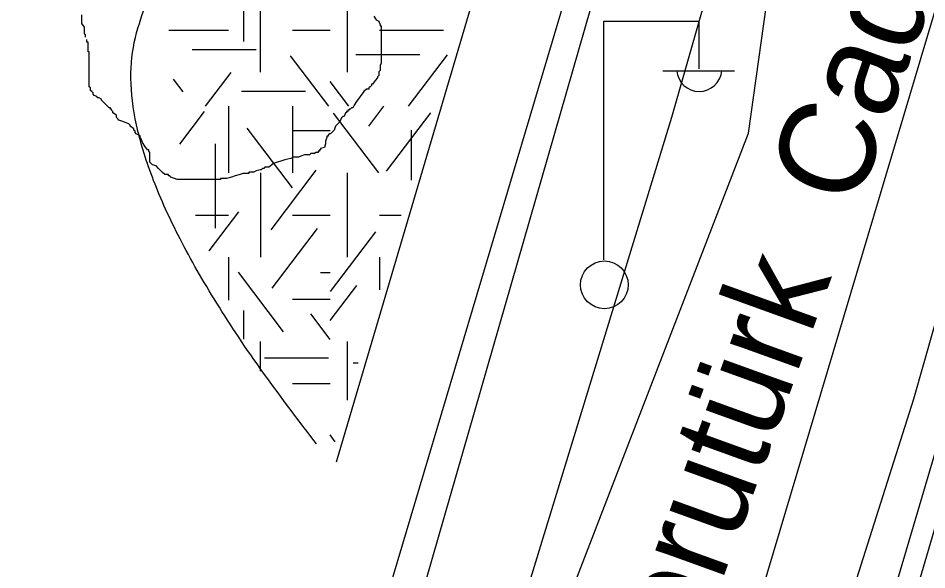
# Model space of a CAD drawing. Extents: x 419101 to 420177, y 4451541 to 4452254.
# Drawn here: x 419830.82 to 419849.87, y 4451618.86 to 4451630.43 of the extents above; entities that cross this region are included whole.
import ezdxf

# ---------------------------------------------------------------- set-up
doc = ezdxf.new("R2010")
doc.units = 0
for name, color, linetype in [('2_KADASTRO', 7, 'Continuous'), ('3_HALİHAZIR', 7, 'Continuous'), ('Level 28', 7, 'Continuous'), ('Level 3', 7, 'Continuous'), ('Level 41', 7, 'Continuous'), ('Level 62', 7, 'Continuous')]:
    doc.layers.add(name, color=color, linetype=linetype)

msp = doc.modelspace()

# ---------------------------------------------------------------- linework, layer by layer
at = {"layer": '2_KADASTRO'}
msp.add_lwpolyline([(419820.264, 4451544.16), (419824.813, 4451554.446), (419833.565, 4451576.576), (419844.774, 4451607.102), (419842.324, 4451608.225), (419840.963, 4451614.622), (419846.138, 4451628.013), (419847.053, 4451634.549), (419851.843, 4451647.558), (419857.463, 4451659.852), (419863.066, 4451672.719), (419864.62, 4451681.733)], dxfattribs=at)
at = {"layer": '3_HALİHAZIR'}
for p, q in [((419843.101, 4451625.361), (419843.101, 4451630.361)), ((419843.101, 4451630.361), (419845.101, 4451630.361)), ((419845.101, 4451629.361), (419845.101, 4451630.361)), ((419844.341, 4451629.321), (419845.841, 4451629.321))]:
    msp.add_line(p, q, dxfattribs=at)
for points in [[(419851.782, 4451653.411), (419848.75, 4451643.139), (419844.52, 4451628.342), (419840.24, 4451614.361), (419839.911, 4451613.487), (419839.783, 4451613.337), (419839.571, 4451613.215), (419833.428, 4451612.055), (419832.344, 4451611.962), (419831.936, 4451611.989), (419831.487, 4451612.136), (419831.252, 4451612.24), (419830.867, 4451612.468), (419820.685, 4451621.565), (419809.068, 4451631.913), (419797.161, 4451642.528), (419785.929, 4451652.569), (419784.223, 4451654.124)], [(419849.638, 4451653.326), (419843.337, 4451632.432), (419838.343, 4451615.072), (419832.198, 4451614.027), (419828.746, 4451617.008), (419812.136, 4451631.897), (419793.705, 4451648.418), (419789.63, 4451652.025), (419787.322, 4451654.092)], [(419858.657, 4451653.339), (419856.858, 4451647.217), (419852.994, 4451634.388), (419849.594, 4451622.437), (419845.502, 4451609.533), (419841.448, 4451597.45), (419836.927, 4451585.623), (419832.371, 4451573.643), (419827.96, 4451562.638), (419822.259, 4451547.394), (419821.043, 4451544.152)], [(419844.271, 4451602.4), (419844.354, 4451602.616), (419848.66, 4451615.015), (419854.798, 4451635.955), (419859.652, 4451653.101), (419859.718, 4451653.327)]]:
    msp.add_lwpolyline(points, dxfattribs=at)
msp.add_circle((419843.112, 4451624.836), 0.5, dxfattribs=at)
msp.add_arc((419845.102, 4451629.364), 0.474, 184.8384, 355.1464, dxfattribs=at)
for points in [[(419846.731, 4451613.4), (419846.734, 4451613.401), (419851.514, 4451616.401), (419885.634, 4451630.941), (419888.984, 4451632.301), (419889.844, 4451632.681), (419890.744, 4451632.961), (419895.264, 4451633.531), (419919.823, 4451636.751), (419931.005, 4451651.381), (419931.911, 4451652.564)], [(419839.353, 4451591.962), (419839.364, 4451591.971), (419844.374, 4451596.271), (419851.394, 4451601.551), (419855.474, 4451603.971), (419875.934, 4451611.761), (419891.494, 4451615.431), (419906.684, 4451617.851), (419924.462, 4451620.917), (419940.295, 4451639.301), (419940.435, 4451639.501), (419940.605, 4451639.681)]]:
    msp.add_spline(points, degree=3, dxfattribs=at)
at = {"layer": 'Level 28'}
msp.add_lwpolyline([(419844.35, 4451603.432), (419844.748, 4451604.472), (419847.312, 4451612.044), (419872.817, 4451698.387), (419872.086, 4451699.465), (419877.866, 4451703.382), (419878.674, 4451702.189)], dxfattribs=at)
at = {"layer": 'Level 3'}
for points in [[(419832.235, 4451630.029), (419832.235, 4451630.055), (419832.235, 4451630.08), (419832.209, 4451630.106), (419832.209, 4451630.132), (419832.209, 4451630.158), (419832.209, 4451630.184), (419832.209, 4451630.21), (419832.209, 4451630.236), (419832.157, 4451630.314), (419832.157, 4451630.392), (419832.157, 4451630.418), (419832.157, 4451630.496)], [(419838.279, 4451630.47), (419838.331, 4451630.392), (419838.383, 4451630.366), (419838.409, 4451630.288), (419838.409, 4451630.262), (419838.435, 4451630.262), (419838.435, 4451630.236), (419838.435, 4451630.21), (419838.435, 4451630.158), (419838.435, 4451630.055), (419838.435, 4451630.003), (419838.435, 4451629.925), (419838.435, 4451629.847), (419838.435, 4451629.769), (419838.435, 4451629.691), (419838.435, 4451629.613), (419838.435, 4451629.561), (419838.435, 4451629.483), (419838.409, 4451629.431), (419838.409, 4451629.327), (419838.383, 4451629.301), (419838.383, 4451629.224), (419838.357, 4451629.198), (419838.357, 4451629.172), (419838.305, 4451629.12), (419838.253, 4451629.042), (419838.227, 4451629.042), (419838.227, 4451629.016), (419838.201, 4451628.99), (419838.175, 4451628.964), (419838.175, 4451628.938), (419838.15, 4451628.938), (419838.124, 4451628.938)], [(419834.181, 4451627.042), (419834.155, 4451627.042), (419834.025, 4451627.094), (419833.999, 4451627.12), (419833.973, 4451627.12), (419833.973, 4451627.146), (419833.895, 4451627.146), (419833.843, 4451627.198), (419833.766, 4451627.276), (419833.714, 4451627.328), (419833.636, 4451627.354), (419833.61, 4451627.38), (419833.584, 4451627.406), (419833.584, 4451627.432), (419833.584, 4451627.51), (419833.584, 4451627.588), (419833.584, 4451627.613), (419833.558, 4451627.639), (419833.558, 4451627.665), (419833.532, 4451627.665), (419833.48, 4451627.743), (419833.428, 4451627.821), (419833.402, 4451627.899), (419833.376, 4451627.925), (419833.376, 4451627.951), (419833.35, 4451627.977), (419833.299, 4451628.003), (419833.273, 4451628.029), (419833.273, 4451628.055), (419833.247, 4451628.081), (419833.247, 4451628.107), (419833.169, 4451628.159), (419833.169, 4451628.185), (419833.143, 4451628.211), (419833.065, 4451628.237), (419833.013, 4451628.263), (419832.935, 4451628.289), (419832.909, 4451628.315), (419832.884, 4451628.341), (419832.884, 4451628.367), (419832.884, 4451628.393), (419832.806, 4451628.444), (419832.806, 4451628.47), (419832.78, 4451628.496), (419832.78, 4451628.522), (419832.754, 4451628.522), (419832.754, 4451628.548), (419832.728, 4451628.548), (419832.702, 4451628.574), (419832.676, 4451628.6), (419832.65, 4451628.626), (419832.624, 4451628.652), (419832.598, 4451628.678), (419832.572, 4451628.704), (419832.572, 4451628.73), (419832.52, 4451628.756), (419832.494, 4451628.756), (419832.468, 4451628.782), (419832.417, 4451628.808), (419832.391, 4451628.834), (419832.391, 4451628.86), (419832.365, 4451628.886), (419832.339, 4451628.912), (419832.339, 4451628.938), (419832.339, 4451628.964), (419832.313, 4451628.99), (419832.313, 4451629.016), (419832.313, 4451629.042), (419832.313, 4451629.12), (419832.313, 4451629.172), (419832.313, 4451629.198), (419832.313, 4451629.224), (419832.313, 4451629.249), (419832.313, 4451629.275), (419832.313, 4451629.301), (419832.313, 4451629.327), (419832.313, 4451629.353), (419832.313, 4451629.379), (419832.313, 4451629.405), (419832.313, 4451629.431), (419832.313, 4451629.457), (419832.313, 4451629.483), (419832.313, 4451629.509), (419832.313, 4451629.535), (419832.313, 4451629.561), (419832.313, 4451629.587), (419832.313, 4451629.665), (419832.313, 4451629.691), (419832.313, 4451629.717), (419832.287, 4451629.717), (419832.287, 4451629.743), (419832.287, 4451629.769), (419832.287, 4451629.795), (419832.287, 4451629.821), (419832.287, 4451629.847), (419832.287, 4451629.873), (419832.287, 4451629.899), (419832.287, 4451629.925), (419832.261, 4451629.925), (419832.261, 4451629.951), (419832.261, 4451629.977)], [(419838.124, 4451628.938), (419838.072, 4451628.886), (419837.916, 4451628.678), (419837.864, 4451628.6), (419837.838, 4451628.548), (419837.812, 4451628.548), (419837.786, 4451628.522), (419837.76, 4451628.522), (419837.76, 4451628.496), (419837.734, 4451628.496), (419837.734, 4451628.47), (419837.709, 4451628.47), (419837.709, 4451628.444), (419837.683, 4451628.444), (419837.657, 4451628.367), (419837.631, 4451628.367), (419837.605, 4451628.341), (419837.553, 4451628.237), (419837.475, 4451628.159), (419837.449, 4451628.081), (419837.371, 4451628.003), (419837.345, 4451628.003), (419837.319, 4451627.977), (419837.319, 4451627.951), (419837.293, 4451627.951), (419837.293, 4451627.925), (419837.268, 4451627.847), (419837.268, 4451627.795), (419837.242, 4451627.717), (419837.164, 4451627.691), (419837.164, 4451627.665), (419837.138, 4451627.665), (419837.138, 4451627.639), (419837.112, 4451627.639), (419837.112, 4451627.613), (419837.086, 4451627.613), (419837.06, 4451627.613), (419837.034, 4451627.588), (419837.008, 4451627.588), (419836.982, 4451627.588), (419836.956, 4451627.588), (419836.93, 4451627.562), (419836.904, 4451627.562), (419836.878, 4451627.562), (419836.852, 4451627.562), (419836.827, 4451627.562), (419836.749, 4451627.536), (419836.697, 4451627.51), (419836.619, 4451627.51), (419836.593, 4451627.51), (419836.541, 4451627.484), (419836.412, 4451627.458), (419836.178, 4451627.38), (419836.074, 4451627.302), (419835.996, 4451627.302), (419835.971, 4451627.276), (419835.945, 4451627.276), (419835.919, 4451627.25), (419835.893, 4451627.25), (419835.815, 4451627.224), (419835.763, 4451627.198), (419835.737, 4451627.198), (419835.711, 4451627.198), (419835.685, 4451627.198), (419835.659, 4451627.198), (419835.659, 4451627.172), (419835.633, 4451627.172), (419835.607, 4451627.172), (419835.53, 4451627.172), (419835.478, 4451627.146), (419835.374, 4451627.12), (419835.296, 4451627.094), (419835.192, 4451627.068), (419835.14, 4451627.068), (419835.114, 4451627.068), (419835.089, 4451627.068), (419835.063, 4451627.068), (419835.063, 4451627.042), (419835.037, 4451627.042), (419835.011, 4451627.042), (419834.985, 4451627.042), (419834.959, 4451627.042), (419834.933, 4451627.042), (419834.907, 4451627.042), (419834.881, 4451627.042), (419834.855, 4451627.042), (419834.829, 4451627.042), (419834.751, 4451627.042), (419834.699, 4451627.042), (419834.622, 4451627.042), (419834.57, 4451627.042), (419834.544, 4451627.042), (419834.518, 4451627.042), (419834.466, 4451627.042), (419834.388, 4451627.042), (419834.362, 4451627.042), (419834.31, 4451627.042), (419834.284, 4451627.042), (419834.232, 4451627.042), (419834.207, 4451627.042), (419834.181, 4451627.042)]]:
    msp.add_lwpolyline(points, dxfattribs=at)
at = {"layer": 'Level 41'}
for p, q in [((419835.549, 4451631.704), (419835.549, 4451629.936)), ((419835.903, 4451629.291), (419835.903, 4451631.059)), ((419837.724, 4451629.291), (419837.724, 4451631.059)), ((419833.981, 4451630.175), (419835.231, 4451630.175)), ((419836.574, 4451630.175), (419837.362, 4451630.175)), ((419838.395, 4451630.175), (419839.738, 4451630.175)), ((419834.467, 4451629.768), (419835.81, 4451629.768)), ((419837.901, 4451629.664), (419839.243, 4451629.664)), ((419837.333, 4451628.582), (419836.531, 4451629.638)), ((419839.009, 4451628.582), (419839.825, 4451629.655)), ((419834.75, 4451628.582), (419835.287, 4451629.288)), ((419834.284, 4451628.88), (419834.079, 4451629.15)), ((419837.756, 4451628.582), (419837.362, 4451629.1)), ((419835.506, 4451628.894), (419836.849, 4451628.894)), ((419835.231, 4451628.582), (419835.231, 4451627.184)), ((419836.574, 4451628.582), (419836.574, 4451627.184)), ((419836.574, 4451628.582), (419836.574, 4451627.184)), ((419838.172, 4451628.165), (419838.489, 4451628.582)), ((419834.209, 4451627.786), (419834.727, 4451628.469)), ((419838.383, 4451627.184), (419837.434, 4451628.434)), ((419838.543, 4451627.219), (419839.473, 4451628.444)), ((419836.575, 4451626.868), (419835.626, 4451628.117)), ((419836.574, 4451628.068), (419837.362, 4451628.068)), ((419839.063, 4451628.08), (419839.063, 4451627.032)), ((419834.949, 4451627.794), (419834.949, 4451626.027)), ((419835.903, 4451627.184), (419835.903, 4451625.417)), ((419835.903, 4451627.184), (419835.903, 4451625.417)), ((419836.123, 4451625.991), (419837.072, 4451627.241)), ((419837.724, 4451625.417), (419837.724, 4451627.184)), ((419834.538, 4451626.3), (419835.231, 4451626.3)), ((419834.829, 4451625.551), (419835.447, 4451626.366)), ((419836.574, 4451626.3), (419837.362, 4451626.3)), ((419838.395, 4451626.3), (419838.85, 4451626.3)), ((419836.149, 4451624.765), (419837.099, 4451626.014)), ((419837.372, 4451624.696), (419838.321, 4451625.945)), ((419835.231, 4451625.417), (419835.231, 4451624.514)), ((419838.395, 4451625.417), (419838.395, 4451624.731)), ((419836.388, 4451623.853), (419835.439, 4451625.102)), ((419837.158, 4451625.093), (419837.362, 4451625.093)), ((419837.362, 4451624.087), (419837.921, 4451624.823)), ((419836.574, 4451624.533), (419837.362, 4451624.533)), ((419835.549, 4451624.295), (419835.549, 4451623.694)), ((419837.362, 4451623.693), (419836.956, 4451624.227)), ((419835.903, 4451623.029), (419835.903, 4451623.65)), ((419837.724, 4451622.42), (419837.724, 4451623.65)), ((419835.985, 4451623.307), (419837.328, 4451623.307)), ((419837.847, 4451623.201), (419837.951, 4451623.201)), ((419836.574, 4451622.766), (419837.362, 4451622.766)), ((419837.471, 4451621.548), (419837.362, 4451621.691))]:
    msp.add_line(p, q, dxfattribs=at)
at = {"layer": 'Level 62'}
for p, q in [((419872.885, 4451707.165), (419844.884, 4451613.291)), ((419837.731, 4451615.546), (419857.161, 4451680.686)), ((419844.503, 4451644.87), (419837.486, 4451621.116))]:
    msp.add_line(p, q, dxfattribs=at)
msp.add_open_spline([(419837.075, 4451621.504), (419832.44, 4451627.421), (419834.216, 4451632.96), (419834.382, 4451633.126)], degree=2, dxfattribs=at)

# ---------------------------------------------------------------- texts
at = {"layer": '3_HALİHAZIR'}
msp.add_text('Fahri Korutürk  Cad.', height=2, rotation=70.1436, dxfattribs=at).set_placement((419842.13, 4451609.074))

doc.saveas('drawing.dxf')
